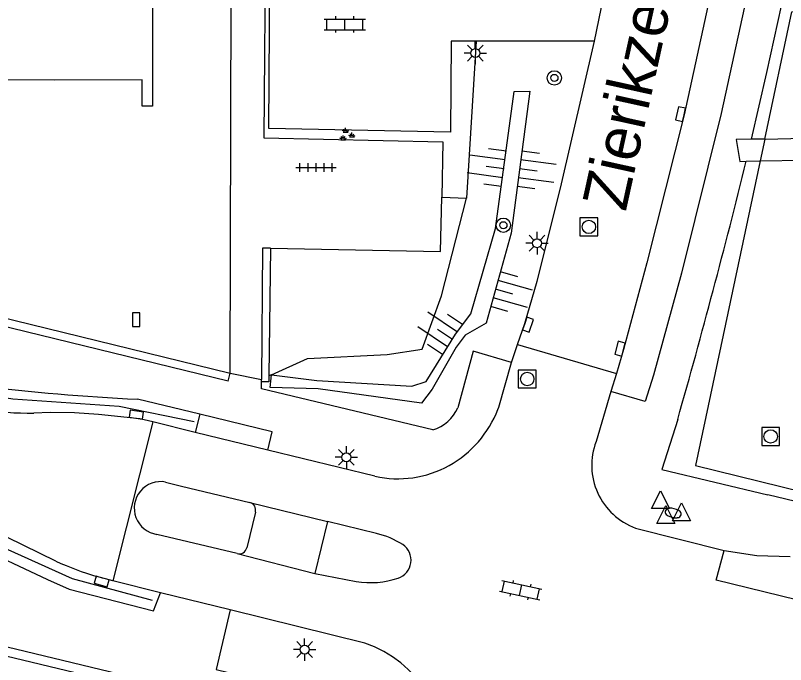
# Model space of a CAD drawing. Extents: x 125000 to 129004, y 397500 to 399008.
# Drawn here: x 126967.43 to 127010.41, y 398204.39 to 398240.61 of the extents above; entities that cross this region are included whole.
import ezdxf

# ---------------------------------------------------------------- set-up
doc = ezdxf.new("R2010")
doc.units = 0
for name, color, linetype in [('gg-afsc-faunaraster', 7, 'Continuous'), ('gg-afsc-haag', 7, 'Continuous'), ('gg-afsc-hekwerk', 7, 'Continuous'), ('gg-afsc-lijn faunaraster', 7, 'Continuous'), ('gg-anno-openbare ruimte label', 7, 'Continuous'), ('gg-bbg-hoofdgebouw', 7, 'Continuous'), ('gg-knt-BGT kruinlijn', 7, 'Continuous'), ('gg-knt-bovenkant onderkant talud', 7, 'Continuous'), ('gg-knt-verharding', 7, 'Continuous'), ('gt-grn-groengrens', 7, 'Continuous'), ('gt-grn-weggrens', 7, 'Continuous'), ('gt-symb-boom', 7, 'Continuous'), ('gt-symb-brandkraan', 7, 'Continuous'), ('gt-symb-groenvak', 7, 'Continuous'), ('gt-symb-klinker verharding', 7, 'Continuous'), ('gt-symb-kolk', 7, 'Continuous'), ('gt-symb-lichtmast', 7, 'Continuous'), ('gt-symb-rioolschacht', 7, 'Continuous'), ('gt-symb-talud symbool', 7, 'Continuous'), ('gt-symb-tegel verharding', 7, 'Continuous'), ('gt-symb-waterafsluiter', 7, 'Continuous')]:
    doc.layers.add(name, color=color, linetype=linetype)

# ---------------------------------------------------------------- blocks, each defined once
blk = doc.blocks.new('gt0-RS')
at = {"layer": 'gt-symb-rioolschacht'}
blk.add_lwpolyline([(-0.5, -0.5), (0.5, -0.5), (0.5, 0.5), (-0.5, 0.5)], close=True, dxfattribs=at)
blk.add_circle((0, 0), 0.375, dxfattribs=at)
blk = doc.blocks.new('gt0-TEG1')
at = {"layer": 'gt-symb-tegel verharding'}
for p, q in [((-1.125, 0), (1.125, 0)), ((-0.9, -0.25), (-0.9, 0.25)), ((-0.45, -0.25), (-0.45, 0.25)), ((0, -0.25), (0, 0.25)), ((0.45, -0.25), (0.45, 0.25)), ((0.9, -0.25), (0.9, 0.25))]:
    blk.add_line(p, q, dxfattribs=at)
blk = doc.blocks.new('gt0-GRVAK')
at = {"layer": 'gt-symb-groenvak'}
for p, q in [((-0.11, 0.189), (-0.228, 0.24)), ((-0.182, 0.153), (0.088, 0.153)), ((-0.091, 0.211), (-0.156, 0.322)), ((-0.047, 0.214), (-0.047, 0.393)), ((-0.004, 0.211), (0.061, 0.322)), ((0.015, 0.189), (0.133, 0.24)), ((0.262, -0.052), (0.197, 0.059)), ((0.305, -0.049), (0.305, 0.13)), ((0.349, -0.052), (0.414, 0.059)), ((-0.245, -0.228), (-0.363, -0.177)), ((-0.318, -0.264), (-0.047, -0.264)), ((-0.226, -0.206), (-0.291, -0.095)), ((-0.183, -0.203), (-0.183, -0.024)), ((-0.139, -0.206), (-0.074, -0.095)), ((-0.12, -0.228), (-0.002, -0.177)), ((0.243, -0.074), (0.125, -0.023)), ((0.17, -0.11), (0.441, -0.11)), ((0.368, -0.074), (0.486, -0.023))]:
    blk.add_line(p, q, dxfattribs=at)
blk = doc.blocks.new('gt0-LMAST')
at = {"layer": 'gt-symb-lichtmast'}
for p, q in [((-0.182, 0.173), (-0.447, 0.438)), ((-0.005, 0.246), (-0.005, 0.621)), ((0.172, 0.173), (0.437, 0.438)), ((-0.255, -0.004), (-0.63, -0.004)), ((-0.182, -0.181), (-0.447, -0.446)), ((-0.005, -0.254), (-0.005, -0.629)), ((0.437, -0.446), (0.172, -0.181)), ((0.245, -0.004), (0.62, -0.004))]:
    blk.add_line(p, q, dxfattribs=at)
blk.add_circle((-0.005, -0.004), 0.25, dxfattribs=at)
blk = doc.blocks.new('gt0-KL1')
at = {"layer": 'gt-symb-klinker verharding'}
for p, q in [((-0.5, 0.3), (-0.5, 0.45)), ((0.5, 0.3), (0.5, 0.45)), ((-1.15, 0.3), (1.15, 0.3)), ((-1, -0.3), (-1, 0.3)), ((0, -0.3), (0, 0.3)), ((1, -0.3), (1, 0.3)), ((-1.15, -0.3), (1.15, -0.3)), ((-0.5, -0.45), (-0.5, -0.3)), ((0.5, -0.45), (0.5, -0.3))]:
    blk.add_line(p, q, dxfattribs=at)
blk = doc.blocks.new('gt0-TALUD_1')
at = {"layer": 'gt-symb-talud symbool'}
for p, q in [((-1, -1), (-1, 0)), ((-0.5, -2), (-0.5, 0)), ((0, -1), (0, 0)), ((0.5, -2), (0.5, 0)), ((1, -1), (1, 0))]:
    blk.add_line(p, q, dxfattribs=at)
blk = doc.blocks.new('gt0-KOLK')
at = {"layer": 'gt-symb-kolk'}
blk.add_lwpolyline([(0, 0), (0.375, 0), (0.375, 0.4), (-0.375, 0.4), (-0.375, 0), (0, 0)], dxfattribs=at)
blk = doc.blocks.new('gt0-BOOM')
at = {"layer": 'gt-symb-boom'}
for radius in [0.4, 0.2]:
    blk.add_circle((0, 0), radius, dxfattribs=at)
blk = doc.blocks.new('gt0-WAFSL')
at = {"layer": 'gt-symb-waterafsluiter'}
for p, q in [((-0.5, -0.333), (0, 0.667)), ((0, 0.667), (0.5, -0.333)), ((0.5, -0.333), (-0.5, -0.333))]:
    blk.add_line(p, q, dxfattribs=at)
blk = doc.blocks.new('gt0-BR')
at = {"layer": 'gt-symb-brandkraan'}
for centre, radius, start, end in [((-0.244, 0), 0.206, 107.5669, 252.4331), ((0.599, -2.664), 3, 106.892, 107.5669), ((0, -0.691), 0.938, 73.108, 106.892), ((-0.599, -2.664), 3, 72.4331, 73.108), ((0.244, 0), 0.206, 287.567, 72.4331), ((0.599, 2.664), 3, 252.4331, 253.108), ((0, 0.691), 0.938, 253.108, 286.8921), ((-0.599, 2.664), 3, 286.8921, 287.567)]:
    blk.add_arc(centre, radius, start, end, dxfattribs=at)

msp = doc.modelspace()

# ---------------------------------------------------------------- linework, layer by layer
at = {"layer": 'gg-afsc-faunaraster'}
msp.add_line((126909.112, 398218.681), (126987.745, 398199.893), dxfattribs=at)
for points in [[(127009.247, 398233.713), (127010.75, 398240.807), (127016.976, 398240.841)], [(127008.988, 398232.492), (127005.388, 398215.5), (127105.52, 398190.854)]]:
    msp.add_lwpolyline(points, dxfattribs=at)
at = {"layer": 'gg-afsc-haag'}
msp.add_lwpolyline([(127006.618, 398243.617), (127008.584, 398243.257), (127006.814, 398235.142), (127004.595, 398226.239), (127003.044, 398220.547), (127002.577, 398219.06), (127000.662, 398219.632)], dxfattribs=at)
at = {"layer": 'gg-afsc-hekwerk'}
for p, q in [((126979.413, 398220.642), (126979.48, 398245.451)), ((126918.649, 398235.565), (126979.413, 398220.642))]:
    msp.add_line(p, q, dxfattribs=at)
at = {"layer": 'gg-afsc-lijn faunaraster'}
msp.add_line((127009.247, 398233.713), (127008.988, 398232.492), dxfattribs=at)
for points in [[(126964.084, 398219.728), (126967.281, 398219.216), (126973.211, 398218.802), (126977.41, 398217.962)], [(126975.076, 398207.96), (126970.604, 398209.171), (126967.769, 398210.462), (126965.144, 398211.631), (126962.374, 398212.547)]]:
    msp.add_lwpolyline(points, dxfattribs=at)
at = {"layer": 'gg-bbg-hoofdgebouw'}
msp.add_lwpolyline([(126973.6, 398259.949), (126973.585, 398246.49), (126975.079, 398246.489), (126975.072, 398235.542), (126974.492, 398235.543), (126974.495, 398237.017), (126969.582, 398237.008), (126919.188, 398237.015), (126919.188, 398235.565), (126918.649, 398235.565)], dxfattribs=at)
at = {"layer": 'gg-knt-BGT kruinlijn'}
msp.add_lwpolyline([(126981.719, 398220.558), (126984.242, 398220.248), (126989.552, 398219.926), (126990.351, 398220.188), (126991.991, 398222.826), (126992.847, 398223.961), (126994.22, 398228.721), (126995.265, 398236.373), (126996.13, 398236.379), (126995.087, 398228.471), (126993.706, 398223.449), (126992.52, 398222.777), (126992.028, 398222.105), (126990.677, 398219.751), (126990.095, 398218.982), (126984.314, 398219.783), (126981.643, 398219.841), (126981.719, 398220.558)], dxfattribs=at)
at = {"layer": 'gg-knt-bovenkant onderkant talud'}
for p, q in [((126993.138, 398239.173), (126992.605, 398230.413)), ((126981.719, 398220.558), (126981.578, 398220.492))]:
    msp.add_line(p, q, dxfattribs=at)
msp.add_lwpolyline([(126981.719, 398220.558), (126983.733, 398221.463), (126988.172, 398221.699), (126990.118, 398221.984), (126991.209, 398224.96), (126992.605, 398230.413)], dxfattribs=at)
at = {"layer": 'gg-knt-verharding'}
for p, q in [((126999.746, 398239.169), (127001.005, 398245.379)), ((126999.746, 398239.169), (126993.138, 398239.173)), ((126979.304, 398220.197), (126918.618, 398234.99)), ((127009.247, 398233.713), (127008.51, 398233.698)), ((127009.247, 398233.713), (127013.56, 398233.801)), ((127008.218, 398232.476), (127008.988, 398232.492)), ((127008.988, 398232.492), (127013.648, 398232.587)), ((126991.216, 398230.477), (126992.605, 398230.413)), ((126981.222, 398227.621), (126981.161, 398220.296)), ((126981.659, 398227.618), (126981.222, 398227.621)), ((126981.659, 398227.618), (126981.578, 398220.492)), ((126995.117, 398221.245), (126995.448, 398222.247)), ((126995.448, 398222.247), (127000.966, 398220.627)), ((126979.304, 398220.197), (126979.413, 398220.642)), ((127000.966, 398220.627), (127000.662, 398219.632)), ((126981.162, 398220.161), (126981.161, 398220.296)), ((127000.662, 398219.632), (126999.832, 398216.835)), ((126977.721, 398218.358), (126974.233, 398219.201)), ((126975.102, 398217.928), (126972.868, 398209.067)), ((126977.457, 398217.339), (126975.102, 398217.928)), ((126981.523, 398216.361), (126977.457, 398217.339)), ((126987.491, 398214.9), (126981.523, 398216.361)), ((126980.514, 398213.43), (126984.848, 398212.372)), ((127019.41, 398211.464), (127009.426, 398213.853)), ((126980.819, 398212.898), (126980.337, 398210.904)), ((126984.848, 398212.372), (126984.134, 398209.48)), ((126987.576, 398211.706), (126984.848, 398212.372)), ((127002.031, 398212.004), (127006.988, 398210.755)), ((126979.796, 398210.582), (126975.323, 398211.654)), ((126979.796, 398210.582), (126984.134, 398209.48)), ((126972.868, 398209.067), (126971.972, 398209.312)), ((126984.134, 398209.48), (126986.453, 398209.019)), ((126975.519, 398208.386), (126972.868, 398209.067)), ((126979.413, 398207.447), (126975.519, 398208.386)), ((126986.922, 398205.575), (126979.413, 398207.447))]:
    msp.add_line(p, q, dxfattribs=at)
for points in [[(126981.378, 398245.446), (126981.282, 398233.781), (126991.279, 398233.562), (126991.216, 398230.477)], [(126993.138, 398239.173), (126991.737, 398239.174), (126991.702, 398234.101), (126981.574, 398234.295), (126981.642, 398245.445)], [(127006.618, 398243.617), (127004.743, 398235.068), (127002.662, 398226.812), (127001.36, 398221.966), (127000.966, 398220.627)], [(127008.51, 398233.698), (127009.366, 398237.421), (127010.176, 398241.154)], [(126995.448, 398222.247), (126995.849, 398223.414), (126996.545, 398225.781), (126997.84, 398230.974), (126999.746, 398239.169)], [(127008.51, 398233.698), (127007.659, 398233.68), (127007.86, 398232.469), (127008.218, 398232.476)], [(126981.659, 398227.618), (126991.154, 398227.432), (126991.216, 398230.477)], [(126995.117, 398221.245), (126992.977, 398221.877), (126992.119, 398218.722)], [(126994.351, 398218.631), (126994.403, 398218.751), (126995.117, 398221.245)], [(126981.578, 398220.492), (126981.574, 398220.163), (126981.162, 398220.161)], [(126990.726, 398217.49), (126981.163, 398219.782), (126981.162, 398220.161)], [(126975.102, 398217.928), (126974.363, 398218.106), (126972.073, 398218.352), (126970.721, 398218.437), (126969.364, 398218.456), (126968.458, 398218.424)], [(126981.523, 398216.361), (126981.748, 398217.38), (126977.721, 398218.358)], [(127004.388, 398218.071), (127003.505, 398215.277), (127009.426, 398213.853)], [(126975.81, 398214.575), (126976.694, 398214.344), (126980.514, 398213.43)], [(126969.692, 398210.154), (126966.052, 398211.919), (126964.798, 398212.477), (126963.517, 398212.961)], [(127012.835, 398207.563), (127006.541, 398209.101), (127006.988, 398210.755)], [(127006.988, 398210.755), (127008.813, 398210.467), (127010.658, 398210.423)], [(126979.413, 398207.447), (126978.632, 398204.118), (126988.507, 398201.706)]]:
    msp.add_lwpolyline(points, dxfattribs=at)
for centre, radius, start, end in [((126588.005, 398336.491), 432.895, 344.12422, 346.09713), ((126979.023, 398326.853), 107.759, 262.72903, 267.45222), ((126968.167, 398235.459), 17.037, 260.9417, 270.9775), ((126990.125, 398219.573), 2.168, 286.0914, 336.8891), ((126988.66, 398220.829), 6.101, 299.1098, 338.882), ((127003.332, 398215.512), 3.741, 159.2915, 249.6572), ((126988.777, 398220.605), 5.848, 257.2997, 299.1776), ((126975.54, 398213.119), 1.481, 79.5131, 261.5559), ((126980.411, 398213.018), 0.425, 343.6603, 75.9917), ((126986.511, 398207.165), 4.664, 57.0988, 76.8056), ((126979.906, 398211.013), 0.445, 255.7504, 345.7713), ((126988.46, 398210.213), 1.047, 288.0373, 56.0211), ((126976.731, 398225.706), 17.071, 245.6486, 253.8132), ((126987.215, 398213.869), 4.909, 261.0712, 288.6391), ((126985.061, 398199.736), 6.129, 347.6596, 72.3226)]:
    msp.add_arc(centre, radius, start, end, dxfattribs=at)
at = {"layer": 'gt-grn-groengrens'}
for p, q in [((126909.111, 398219.195), (126988.236, 398200.29)), ((126977.721, 398218.358), (126977.457, 398217.339))]:
    msp.add_line(p, q, dxfattribs=at)
msp.add_lwpolyline([(126962.495, 398211.835), (126965.011, 398211.103), (126969.22, 398209.133), (126970.436, 398208.599), (126975.136, 398207.396), (126975.519, 398208.386)], dxfattribs=at)
at = {"layer": 'gt-grn-weggrens'}
msp.add_line((126979.413, 398220.642), (126981.161, 398220.296), dxfattribs=at)

# ---------------------------------------------------------------- block references
at = {"layer": 'gt-symb-boom'}
for p in [(126997.505, 398237.124), (126994.66, 398228.903)]:
    msp.add_blockref('gt0-BOOM', p, dxfattribs=at)
at = {"layer": 'gt-symb-brandkraan', "rotation": 167.41429481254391}
msp.add_blockref('gt0-BR', (127004.135, 398212.847), dxfattribs=at)
at = {"layer": 'gt-symb-groenvak'}
msp.add_blockref('gt0-GRVAK', (126985.903, 398233.943), dxfattribs=at)
at = {"layer": 'gt-symb-klinker verharding'}
msp.add_blockref('gt0-KL1', (126985.813, 398240.112), dxfattribs=at)
at = {"layer": 'gt-symb-klinker verharding', "rotation": -12.174751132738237}
msp.add_blockref('gt0-KL1', (126995.627, 398208.541), dxfattribs=at)
at = {"layer": 'gt-symb-kolk'}
for p, rotation in [((127004.743, 398235.068), 77.62962469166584), ((126974.367, 398223.637), 89.94270423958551), ((126995.849, 398223.414), -108.9861472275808), ((127001.36, 398221.966), 74.97137362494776), ((126974.14, 398218.139), -8.414256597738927), ((126972.295, 398209.219), 163.94154016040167)]:
    msp.add_blockref('gt0-KOLK', p, dxfattribs=dict(at, rotation=rotation))
at = {"layer": 'gt-symb-lichtmast'}
for p in [(126993.098, 398238.512), (126996.542, 398227.906), (126985.903, 398215.959), (126983.572, 398205.232)]:
    msp.add_blockref('gt0-LMAST', p, dxfattribs=at)
at = {"layer": 'gt-symb-rioolschacht'}
for p in [(126999.433, 398228.812), (126995.992, 398220.325), (127009.575, 398217.12)]:
    msp.add_blockref('gt0-RS', p, dxfattribs=at)
at = {"layer": 'gt-symb-talud symbool'}
for p, xscale, yscale, rotation in [((126994.695, 398232.069), 0.9998849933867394, 0.9998849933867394, -97.64386978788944), ((126995.554, 398232.053), 0.9996209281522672, 0.9996209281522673, 82.46974665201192), ((126994.224, 398225.333), 1.000404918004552, 1.000404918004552, 74.28274756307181), ((126991.817, 398222.546), 0.9998609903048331, 0.9998609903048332, -123.9920397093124)]:
    msp.add_blockref('gt0-TALUD_1', p, dxfattribs=dict(at, xscale=xscale, yscale=yscale, rotation=rotation))
at = {"layer": 'gt-symb-tegel verharding'}
msp.add_blockref('gt0-TEG1', (126984.208, 398232.127), dxfattribs=at)
at = {"layer": 'gt-symb-waterafsluiter'}
for p in [(127003.424, 398213.422), (127003.72, 398212.603), (127004.606, 398212.748)]:
    msp.add_blockref('gt0-WAFSL', p, dxfattribs=at)

# ---------------------------------------------------------------- texts
at = {"layer": 'gg-anno-openbare ruimte label'}
msp.add_text('Zierikzeestraat', height=2.5, rotation=77.6, dxfattribs=at).set_placement((127001.485, 398229.621))

doc.saveas('drawing.dxf')
